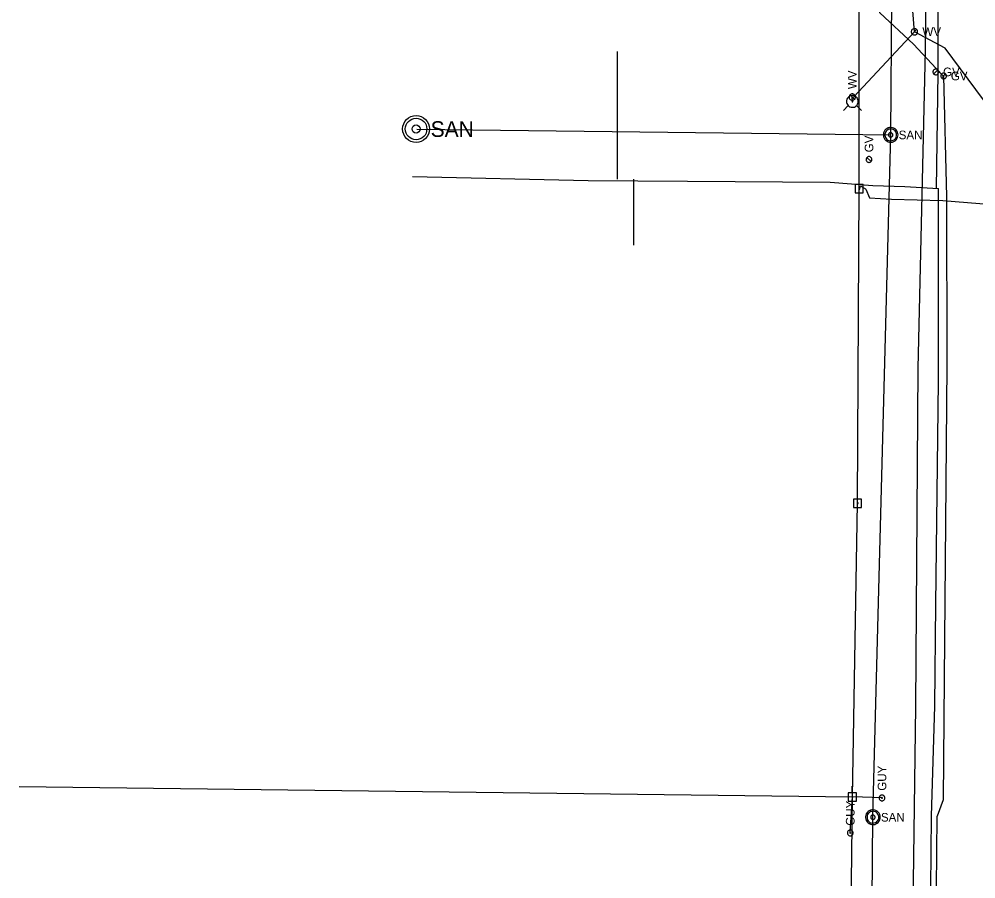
# Model space of a CAD drawing. Extents: x 600849 to 606371, y 330010 to 403088.
# Drawn here: x 601581.7 to 602008, y 356989.7 to 357372.9 of the extents above; entities that cross this region are included whole.
import ezdxf

# ---------------------------------------------------------------- set-up
doc = ezdxf.new("R2010")
doc.units = 0
for name, color, linetype in [('E_UTL_E_UG', 7, 'Continuous'), ('E_UTL_EGuyWire', 7, 'Continuous'), ('E_UTL_EPowerPole', 7, 'Continuous'), ('E_UTL_G', 7, 'Continuous'), ('E_UTL_G_UG', 7, 'Continuous'), ('E_UTL_Overhead', 7, 'Continuous'), ('E_UTL_SAN', 7, 'Continuous'), ('E_UTL_SAN_UG', 7, 'Continuous'), ('E_UTL_T_UG', 7, 'Continuous'), ('E_UTL_W', 7, 'Continuous'), ('E_UTL_W_UG', 7, 'Continuous'), ('E_UTL_WHydrant', 7, 'Continuous')]:
    doc.layers.add(name, color=color, linetype=linetype)

msp = doc.modelspace()

# ---------------------------------------------------------------- linework, layer by layer
at = {"layer": 'E_UTL_E_UG'}
msp.add_lwpolyline([(601956.05, 357297.31), (601956.73, 357298.49), (601958.83, 357297.23), (601958.97, 357297.2), (601960.63, 357293.22), (601970.45, 357292.74), (601993.29, 357292.02), (602024.42, 357289.55), (602061.31, 357290.44), (602067.02, 357337.77), (602084.07, 357343.85), (602113.1, 357360.78)], dxfattribs=at)
at = {"layer": 'E_UTL_EGuyWire'}
for p in [(601952.05, 357010.16), (601966.2, 357025.77)]:
    msp.add_line(p, (601952.99, 357026.21), dxfattribs=at)
for points in [[(601966.2, 357027.05), (601965.95, 357027.03), (601965.72, 357026.96), (601965.5, 357026.85), (601965.31, 357026.69), (601965.15, 357026.51), (601965.03, 357026.3), (601964.95, 357026.07), (601964.91, 357025.83), (601964.93, 357025.58), (601964.98, 357025.35), (601965.08, 357025.12), (601965.23, 357024.93), (601965.4, 357024.76), (601965.61, 357024.63), (601965.83, 357024.53), (601966.07, 357024.49), (601966.32, 357024.49), (601966.56, 357024.53), (601966.78, 357024.63), (601966.99, 357024.76), (601967.17, 357024.93), (601967.31, 357025.12), (601967.41, 357025.35), (601967.47, 357025.58), (601967.48, 357025.83), (601967.44, 357026.07), (601967.36, 357026.3), (601967.24, 357026.51), (601967.08, 357026.69), (601966.89, 357026.85), (601966.67, 357026.96), (601966.44, 357027.03), (601966.2, 357027.05)], [(601966.2, 357025.93), (601966.17, 357025.92), (601966.14, 357025.91), (601966.11, 357025.9), (601966.09, 357025.88), (601966.07, 357025.86), (601966.05, 357025.83), (601966.04, 357025.8), (601966.04, 357025.77), (601966.04, 357025.74), (601966.04, 357025.71), (601966.06, 357025.69), (601966.07, 357025.66), (601966.1, 357025.64), (601966.12, 357025.62), (601966.15, 357025.61), (601966.18, 357025.61), (601966.21, 357025.61), (601966.24, 357025.61), (601966.27, 357025.62), (601966.3, 357025.64), (601966.32, 357025.66), (601966.33, 357025.69), (601966.35, 357025.71), (601966.35, 357025.74), (601966.36, 357025.77), (601966.35, 357025.8), (601966.34, 357025.83), (601966.33, 357025.86), (601966.31, 357025.88), (601966.28, 357025.9), (601966.26, 357025.91), (601966.23, 357025.92), (601966.2, 357025.93)], [(601952.05, 357011.44), (601951.8, 357011.42), (601951.57, 357011.35), (601951.35, 357011.24), (601951.16, 357011.08), (601951, 357010.9), (601950.88, 357010.69), (601950.8, 357010.46), (601950.76, 357010.22), (601950.78, 357009.97), (601950.83, 357009.74), (601950.93, 357009.51), (601951.08, 357009.32), (601951.25, 357009.15), (601951.46, 357009.02), (601951.68, 357008.92), (601951.92, 357008.88), (601952.17, 357008.88), (601952.41, 357008.92), (601952.63, 357009.02), (601952.84, 357009.15), (601953.02, 357009.32), (601953.16, 357009.51), (601953.26, 357009.74), (601953.32, 357009.97), (601953.33, 357010.22), (601953.29, 357010.46), (601953.21, 357010.69), (601953.09, 357010.9), (601952.93, 357011.08), (601952.74, 357011.24), (601952.52, 357011.35), (601952.29, 357011.42), (601952.05, 357011.44)], [(601952.05, 357010.32), (601952.02, 357010.31), (601951.99, 357010.3), (601951.96, 357010.29), (601951.94, 357010.27), (601951.92, 357010.25), (601951.9, 357010.22), (601951.89, 357010.19), (601951.89, 357010.16), (601951.89, 357010.13), (601951.89, 357010.1), (601951.91, 357010.08), (601951.92, 357010.05), (601951.95, 357010.03), (601951.97, 357010.01), (601952, 357010), (601952.03, 357010), (601952.06, 357010), (601952.09, 357010), (601952.12, 357010.01), (601952.15, 357010.03), (601952.17, 357010.05), (601952.19, 357010.08), (601952.2, 357010.1), (601952.2, 357010.13), (601952.21, 357010.16), (601952.2, 357010.19), (601952.19, 357010.22), (601952.18, 357010.25), (601952.16, 357010.27), (601952.13, 357010.29), (601952.11, 357010.3), (601952.08, 357010.31), (601952.05, 357010.32)]]:
    msp.add_lwpolyline(points, dxfattribs=at)
at = {"layer": 'E_UTL_EPowerPole'}
for points in [[(601956.01, 357299.15), (601956.01, 357302.06)], [(601957.86, 357299.15), (601954.17, 357299.15)], [(601954.17, 357299.15), (601954.17, 357295.46)], [(601954.17, 357295.46), (601957.86, 357295.46)], [(601956.28, 357297.31), (601956.28, 357297.35), (601956.27, 357297.39), (601956.25, 357297.43), (601956.22, 357297.47), (601956.18, 357297.5), (601956.15, 357297.52), (601956.1, 357297.54), (601956.06, 357297.54), (601956.01, 357297.54), (601955.97, 357297.53), (601955.93, 357297.51), (601955.89, 357297.49), (601955.86, 357297.45), (601955.83, 357297.41), (601955.82, 357297.37), (601955.81, 357297.33), (601955.81, 357297.28), (601955.82, 357297.24), (601955.83, 357297.2), (601955.86, 357297.16), (601955.89, 357297.13), (601955.93, 357297.1), (601955.97, 357297.08), (601956.01, 357297.07), (601956.06, 357297.07), (601956.1, 357297.07), (601956.15, 357297.09), (601956.18, 357297.11), (601956.22, 357297.14), (601956.25, 357297.18), (601956.27, 357297.22), (601956.28, 357297.26), (601956.28, 357297.31)], [(601957.86, 357295.46), (601957.86, 357299.15)], [(601957.13, 357158.96), (601953.44, 357158.96)], [(601953.44, 357158.96), (601953.44, 357155.27)], [(601955.28, 357158.96), (601955.28, 357161.87)], [(601957.13, 357155.27), (601957.13, 357158.96)], [(601953.44, 357155.27), (601957.13, 357155.27)], [(601955.55, 357157.12), (601955.55, 357157.16), (601955.54, 357157.2), (601955.52, 357157.24), (601955.49, 357157.28), (601955.45, 357157.31), (601955.42, 357157.33), (601955.37, 357157.35), (601955.33, 357157.35), (601955.28, 357157.35), (601955.24, 357157.34), (601955.2, 357157.32), (601955.16, 357157.3), (601955.13, 357157.26), (601955.1, 357157.22), (601955.09, 357157.18), (601955.08, 357157.14), (601955.08, 357157.09), (601955.09, 357157.05), (601955.1, 357157.01), (601955.13, 357156.97), (601955.16, 357156.94), (601955.2, 357156.91), (601955.24, 357156.89), (601955.28, 357156.88), (601955.33, 357156.88), (601955.37, 357156.88), (601955.42, 357156.9), (601955.45, 357156.92), (601955.49, 357156.95), (601955.52, 357156.99), (601955.54, 357157.03), (601955.55, 357157.07), (601955.55, 357157.12)], [(601952.95, 357028.05), (601952.95, 357030.96)], [(601954.8, 357028.05), (601951.11, 357028.05)], [(601951.11, 357028.05), (601951.11, 357024.36)], [(601954.8, 357024.36), (601954.8, 357028.05)], [(601951.11, 357024.36), (601954.8, 357024.36)], [(601953.22, 357026.21), (601953.22, 357026.25), (601953.21, 357026.29), (601953.19, 357026.33), (601953.16, 357026.37), (601953.12, 357026.4), (601953.09, 357026.42), (601953.04, 357026.44), (601953, 357026.44), (601952.95, 357026.44), (601952.91, 357026.43), (601952.87, 357026.41), (601952.83, 357026.39), (601952.8, 357026.35), (601952.77, 357026.32), (601952.76, 357026.27), (601952.75, 357026.23), (601952.75, 357026.18), (601952.76, 357026.14), (601952.77, 357026.1), (601952.8, 357026.06), (601952.83, 357026.03), (601952.87, 357026), (601952.91, 357025.98), (601952.95, 357025.97), (601953, 357025.97), (601953.04, 357025.97), (601953.09, 357025.99), (601953.12, 357026.01), (601953.16, 357026.04), (601953.19, 357026.08), (601953.21, 357026.12), (601953.22, 357026.16), (601953.22, 357026.21)]]:
    msp.add_lwpolyline(points, dxfattribs=at)
at = {"layer": 'E_UTL_G'}
for points in [[(601991.47, 357349.42), (601991.45, 357349.66), (601991.38, 357349.9), (601991.27, 357350.11), (601991.12, 357350.3), (601990.93, 357350.46), (601990.72, 357350.59), (601990.49, 357350.67), (601990.25, 357350.7), (601990, 357350.69), (601989.77, 357350.63), (601989.55, 357350.53), (601989.35, 357350.39), (601989.18, 357350.21), (601989.05, 357350.01), (601988.96, 357349.78), (601988.91, 357349.54), (601988.91, 357349.3), (601988.96, 357349.06), (601989.05, 357348.83), (601989.18, 357348.62), (601989.35, 357348.45), (601989.55, 357348.31), (601989.77, 357348.21), (601990, 357348.15), (601990.25, 357348.14), (601990.49, 357348.17), (601990.72, 357348.25), (601990.93, 357348.37), (601991.12, 357348.53), (601991.27, 357348.72), (601991.38, 357348.94), (601991.45, 357349.18), (601991.47, 357349.42)], [(601989.28, 357348.51), (601991.09, 357350.33)], [(601994.93, 357347.58), (601994.91, 357347.83), (601994.84, 357348.06), (601994.73, 357348.28), (601994.58, 357348.47), (601994.39, 357348.63), (601994.18, 357348.75), (601993.95, 357348.83), (601993.71, 357348.87), (601993.46, 357348.85), (601993.23, 357348.8), (601993.01, 357348.7), (601992.81, 357348.55), (601992.64, 357348.38), (601992.51, 357348.17), (601992.42, 357347.95), (601992.37, 357347.71), (601992.37, 357347.46), (601992.42, 357347.22), (601992.51, 357347), (601992.64, 357346.79), (601992.81, 357346.61), (601993.01, 357346.47), (601993.23, 357346.37), (601993.46, 357346.31), (601993.71, 357346.3), (601993.95, 357346.34), (601994.18, 357346.42), (601994.39, 357346.54), (601994.58, 357346.7), (601994.73, 357346.89), (601994.84, 357347.11), (601994.91, 357347.34), (601994.93, 357347.58)], [(601992.74, 357346.68), (601994.55, 357348.49)], [(601960.41, 357311.65), (601960.16, 357311.63), (601959.93, 357311.56), (601959.71, 357311.44), (601959.52, 357311.29), (601959.36, 357311.11), (601959.24, 357310.9), (601959.16, 357310.67), (601959.12, 357310.43), (601959.14, 357310.18), (601959.19, 357309.95), (601959.29, 357309.72), (601959.44, 357309.52), (601959.61, 357309.36), (601959.82, 357309.22), (601960.04, 357309.13), (601960.28, 357309.09), (601960.53, 357309.09), (601960.77, 357309.13), (601960.99, 357309.22), (601961.2, 357309.36), (601961.38, 357309.52), (601961.52, 357309.72), (601961.62, 357309.95), (601961.68, 357310.18), (601961.69, 357310.43), (601961.65, 357310.67), (601961.57, 357310.9), (601961.45, 357311.11), (601961.29, 357311.29), (601961.1, 357311.44), (601960.88, 357311.56), (601960.65, 357311.63), (601960.41, 357311.65)], [(601961.31, 357309.46), (601959.5, 357311.27)]]:
    msp.add_lwpolyline(points, dxfattribs=at)
at = {"layer": 'E_UTL_G_UG'}
for points in [[(601993.65, 357347.58), (601990.35, 357350.95), (601980.27, 357361.74), (601965.19, 357375.73), (601963.1, 357387.01), (601963.31, 357403.41), (601962.77, 357419.97)], [(601990.46, 357297.49), (601991.15, 357348.93), (601991.27, 357406.43), (601992.81, 357409.35), (601993.44, 357422.67)], [(601848.37, 357301.62), (601848.37, 357358.51)], [(601993.65, 357347.58), (601994.91, 357293.66), (601995.06, 357218.6), (601993.85, 357078.85), (601993.42, 357024.94)], [(601757.02, 357302.78), (601835.31, 357301.02)], [(601835.31, 357301.02), (601879.58, 357300.68), (601943.17, 357300.31), (601962.08, 357298.83)], [(601855.51, 357301.53), (601855.51, 357272.22)], [(601962.08, 357298.83), (601976.33, 357298.32), (601991.32, 357297.44)], [(601985.44, 356664.8), (601986.17, 356716.64), (601986.92, 356760.99), (601988.14, 356790.65), (601988.35, 356856.87), (601988.16, 356932.12), (601987.85, 356983.19), (601988.01, 356985.57), (601988.28, 357017.66), (601989.8, 357066.66), (601989.81, 357066.75), (601990.13, 357111.97), (601991.32, 357211.42), (601991.32, 357297.44)], [(601993.42, 357024.94), (601990.78, 357017.61)], [(601889.56, 356059.22), (601940.72, 356331.55), (601950.67, 356396.26), (601952.22, 356402.97), (601955.47, 356427.77), (601958.53, 356439.7), (601968.64, 356468.31), (601975.69, 356493.38), (601983.67, 356527.58), (601985.35, 356570.92), (601985.53, 356608.34), (601987.94, 356664.73), (601988.66, 356716.6), (601989.42, 356760.92), (601990.64, 356790.59), (601990.85, 356856.87), (601990.66, 356932.13), (601990.35, 356983.12), (601990.5, 356985.48), (601990.78, 357017.61)]]:
    msp.add_lwpolyline(points, dxfattribs=at)
at = {"layer": 'E_UTL_Overhead'}
for points in [[(601775.11, 355493.17), (601794.88, 355632.14), (601813.19, 355774.43), (601846.41, 355956.03), (601876.1, 356114.7), (601902.03, 356254.58), (601928.02, 356393.42), (601947.92, 356557.45), (601949.4, 356721.2), (601951.31, 356874.93), (601952.99, 357026.21), (601955.32, 357157.12), (601956.05, 357297.31), (601956.02, 357419.23)], [(601581.71, 357030.89), (601952.99, 357026.21)]]:
    msp.add_lwpolyline(points, dxfattribs=at)
at = {"layer": 'E_UTL_SAN'}
for points in [[(601973.38, 357321.34), (601973.32, 357321.96), (601973.14, 357322.56), (601972.85, 357323.12), (601972.47, 357323.61), (601971.99, 357324.02), (601971.45, 357324.34), (601970.86, 357324.54), (601970.23, 357324.63), (601969.61, 357324.6), (601969, 357324.46), (601968.43, 357324.19), (601967.92, 357323.83), (601967.48, 357323.38), (601967.14, 357322.85), (601966.91, 357322.27), (601966.79, 357321.65), (601966.79, 357321.02), (601966.91, 357320.41), (601967.14, 357319.82), (601967.48, 357319.3), (601967.92, 357318.84), (601968.43, 357318.48), (601969, 357318.22), (601969.61, 357318.07), (601970.23, 357318.04), (601970.86, 357318.13), (601971.45, 357318.33), (601971.99, 357318.65), (601972.47, 357319.06), (601972.85, 357319.55), (601973.14, 357320.11), (601973.32, 357320.71), (601973.38, 357321.34)], [(601972.72, 357321.34), (601972.67, 357321.84), (601972.53, 357322.32), (601972.3, 357322.76), (601971.99, 357323.16), (601971.61, 357323.49), (601971.17, 357323.74), (601970.7, 357323.9), (601970.2, 357323.97), (601969.7, 357323.95), (601969.21, 357323.83), (601968.76, 357323.62), (601968.35, 357323.33), (601968, 357322.97), (601967.73, 357322.55), (601967.54, 357322.08), (601967.45, 357321.59), (601967.45, 357321.09), (601967.54, 357320.59), (601967.73, 357320.13), (601968, 357319.7), (601968.35, 357319.34), (601968.76, 357319.05), (601969.21, 357318.84), (601969.7, 357318.72), (601970.2, 357318.7), (601970.7, 357318.77), (601971.17, 357318.94), (601971.61, 357319.19), (601971.99, 357319.51), (601972.3, 357319.91), (601972.53, 357320.36), (601972.67, 357320.84), (601972.72, 357321.34)], [(601971.07, 357321.34), (601971.05, 357321.52), (601971, 357321.7), (601970.91, 357321.87), (601970.79, 357322.02), (601970.65, 357322.14), (601970.49, 357322.24), (601970.31, 357322.3), (601970.12, 357322.33), (601969.94, 357322.32), (601969.75, 357322.27), (601969.58, 357322.19), (601969.43, 357322.08), (601969.3, 357321.95), (601969.2, 357321.79), (601969.13, 357321.62), (601969.09, 357321.43), (601969.09, 357321.24), (601969.13, 357321.06), (601969.2, 357320.88), (601969.3, 357320.72), (601969.43, 357320.59), (601969.58, 357320.48), (601969.75, 357320.4), (601969.94, 357320.36), (601970.12, 357320.35), (601970.31, 357320.37), (601970.49, 357320.44), (601970.65, 357320.53), (601970.79, 357320.65), (601970.91, 357320.8), (601971, 357320.97), (601971.05, 357321.15), (601971.07, 357321.34)], [(601965.45, 357017.15), (601965.39, 357017.77), (601965.21, 357018.37), (601964.92, 357018.93), (601964.54, 357019.42), (601964.06, 357019.84), (601963.52, 357020.15), (601962.93, 357020.35), (601962.3, 357020.44), (601961.68, 357020.41), (601961.07, 357020.27), (601960.5, 357020), (601959.99, 357019.64), (601959.55, 357019.19), (601959.21, 357018.66), (601958.98, 357018.08), (601958.86, 357017.46), (601958.86, 357016.83), (601958.98, 357016.22), (601959.21, 357015.63), (601959.55, 357015.11), (601959.99, 357014.65), (601960.5, 357014.29), (601961.07, 357014.03), (601961.68, 357013.88), (601962.3, 357013.85), (601962.93, 357013.94), (601963.52, 357014.15), (601964.06, 357014.46), (601964.54, 357014.87), (601964.92, 357015.36), (601965.21, 357015.92), (601965.39, 357016.52), (601965.45, 357017.15)], [(601964.79, 357017.15), (601964.74, 357017.65), (601964.6, 357018.13), (601964.37, 357018.57), (601964.06, 357018.97), (601963.68, 357019.3), (601963.24, 357019.55), (601962.77, 357019.71), (601962.27, 357019.78), (601961.77, 357019.76), (601961.28, 357019.64), (601960.83, 357019.43), (601960.42, 357019.14), (601960.07, 357018.78), (601959.8, 357018.36), (601959.61, 357017.89), (601959.52, 357017.4), (601959.52, 357016.9), (601959.61, 357016.4), (601959.8, 357015.94), (601960.07, 357015.52), (601960.42, 357015.15), (601960.83, 357014.86), (601961.28, 357014.65), (601961.77, 357014.53), (601962.27, 357014.51), (601962.77, 357014.58), (601963.24, 357014.75), (601963.68, 357015), (601964.06, 357015.33), (601964.37, 357015.72), (601964.6, 357016.17), (601964.74, 357016.65), (601964.79, 357017.15)], [(601963.14, 357017.15), (601963.12, 357017.33), (601963.07, 357017.52), (601962.98, 357017.68), (601962.86, 357017.83), (601962.72, 357017.95), (601962.56, 357018.05), (601962.38, 357018.11), (601962.19, 357018.14), (601962.01, 357018.13), (601961.82, 357018.08), (601961.65, 357018), (601961.5, 357017.9), (601961.37, 357017.76), (601961.27, 357017.6), (601961.2, 357017.43), (601961.16, 357017.24), (601961.16, 357017.05), (601961.2, 357016.87), (601961.27, 357016.69), (601961.37, 357016.54), (601961.5, 357016.4), (601961.65, 357016.29), (601961.82, 357016.21), (601962.01, 357016.17), (601962.19, 357016.16), (601962.38, 357016.19), (601962.56, 357016.25), (601962.72, 357016.34), (601962.86, 357016.46), (601962.98, 357016.61), (601963.07, 357016.78), (601963.12, 357016.96), (601963.14, 357017.15)]]:
    msp.add_lwpolyline(points, dxfattribs=at)
for radius in [6, 4.8, 1.8]:
    msp.add_circle((601758.59, 357323.96), radius, dxfattribs=at)
at = {"layer": 'E_UTL_SAN_UG'}
for p, q in [((601970.08, 357321.34), (601972.36, 357575.91)), ((601758.9, 357323.84), (601970.08, 357321.34)), ((601962.15, 357017.15), (601970.08, 357321.34)), ((601959.32, 356717.95), (601962.15, 357017.15))]:
    msp.add_line(p, q, dxfattribs=at)
at = {"layer": 'E_UTL_T_UG'}
msp.add_lwpolyline([(601858.24, 355964.25), (601877.3, 356057.56), (601899.52, 356178.33), (601929.77, 356333.82), (601938.25, 356367.13), (601952.25, 356440.33), (601965.82, 356525.1), (601974.27, 356640.33), (601978.84, 356798.65), (601979.4, 356921.27), (601981.27, 357066.58), (601982.24, 357217.34), (601985.65, 357358.94), (601986.41, 357428.06)], dxfattribs=at)
at = {"layer": 'E_UTL_W'}
for points in [[(601982.06, 357367.3), (601982.04, 357367.57), (601981.96, 357367.83), (601981.84, 357368.07), (601981.67, 357368.28), (601981.46, 357368.46), (601981.23, 357368.59), (601980.97, 357368.68), (601980.7, 357368.72), (601980.43, 357368.71), (601980.17, 357368.64), (601979.92, 357368.53), (601979.7, 357368.37), (601979.52, 357368.18), (601979.37, 357367.95), (601979.27, 357367.7), (601979.22, 357367.43), (601979.22, 357367.16), (601979.27, 357366.89), (601979.37, 357366.64), (601979.52, 357366.41), (601979.7, 357366.22), (601979.92, 357366.06), (601980.17, 357365.95), (601980.43, 357365.88), (601980.7, 357365.87), (601980.97, 357365.91), (601981.23, 357366), (601981.46, 357366.13), (601981.67, 357366.31), (601981.84, 357366.52), (601981.96, 357366.77), (601982.04, 357367.03), (601982.06, 357367.3)], [(601979.63, 357366.29), (601981.64, 357368.3)], [(601952.95, 357339.61), (601952.68, 357339.59), (601952.42, 357339.51), (601952.18, 357339.39), (601951.96, 357339.22), (601951.78, 357339.01), (601951.65, 357338.78), (601951.56, 357338.52), (601951.52, 357338.25), (601951.53, 357337.98), (601951.6, 357337.72), (601951.71, 357337.47), (601951.87, 357337.25), (601952.06, 357337.06), (601952.29, 357336.92), (601952.54, 357336.82), (601952.81, 357336.77), (601953.08, 357336.77), (601953.35, 357336.82), (601953.6, 357336.92), (601953.83, 357337.06), (601954.02, 357337.25), (601954.18, 357337.47), (601954.29, 357337.72), (601954.36, 357337.98), (601954.37, 357338.25), (601954.33, 357338.52), (601954.24, 357338.78), (601954.11, 357339.01), (601953.93, 357339.22), (601953.72, 357339.39), (601953.48, 357339.51), (601953.22, 357339.59), (601952.95, 357339.61)], [(601953.95, 357337.18), (601951.94, 357339.19)]]:
    msp.add_lwpolyline(points, dxfattribs=at)
at = {"layer": 'E_UTL_W_UG'}
for points in [[(602290.63, 356996.14), (602130.44, 357001.11), (602085.01, 357003.95), (602069.16, 357005.67), (602068.37, 357005.58), (602046.31, 357005.97), (602037.86, 357005.98), (602037.11, 357005.59), (602037.41, 357004.32), (602036.49, 357004.6), (602033.01, 357006.37), (602032.78, 357030.46), (602034.59, 357164.63), (602039.07, 357302.58), (602035.29, 357320.44), (602027.04, 357322.27), (602011.44, 357336.89), (601994.37, 357359.99), (601980.64, 357367.3), (601963.32, 357586.34)], [(601953.02, 357336.24), (601952.95, 357338.19), (601953.68, 357338.29), (601980.64, 357367.3)]]:
    msp.add_lwpolyline(points, dxfattribs=at)
at = {"layer": 'E_UTL_WHydrant'}
for points in [[(601950.39, 357336.24), (601950.44, 357335.74), (601950.58, 357335.26), (601950.81, 357334.82), (601951.12, 357334.43), (601951.49, 357334.1), (601951.93, 357333.85), (601952.4, 357333.69), (601952.89, 357333.62), (601953.39, 357333.64), (601953.87, 357333.76), (601954.33, 357333.96), (601954.73, 357334.25), (601955.08, 357334.61), (601955.35, 357335.03), (601955.53, 357335.5), (601955.63, 357335.99), (601955.63, 357336.48), (601955.53, 357336.97), (601955.35, 357337.44), (601955.08, 357337.86), (601954.73, 357338.22), (601954.33, 357338.51), (601953.87, 357338.71), (601953.39, 357338.83), (601952.89, 357338.85), (601952.4, 357338.78), (601951.93, 357338.62), (601951.49, 357338.37), (601951.12, 357338.05), (601950.81, 357337.65), (601950.58, 357337.21), (601950.44, 357336.73), (601950.39, 357336.24)], [(601951.18, 357334.4), (601949.04, 357332.26)], [(601952.82, 357336.24), (601952.82, 357336.2), (601952.83, 357336.16), (601952.85, 357336.13), (601952.87, 357336.1), (601952.9, 357336.07), (601952.93, 357336.05), (601952.97, 357336.04), (601953.01, 357336.03), (601953.04, 357336.04), (601953.08, 357336.05), (601953.12, 357336.06), (601953.15, 357336.08), (601953.17, 357336.11), (601953.19, 357336.14), (601953.21, 357336.18), (601953.22, 357336.22), (601953.22, 357336.25), (601953.21, 357336.29), (601953.19, 357336.33), (601953.17, 357336.36), (601953.15, 357336.39), (601953.12, 357336.41), (601953.08, 357336.42), (601953.04, 357336.43), (601953.01, 357336.44), (601952.97, 357336.43), (601952.93, 357336.42), (601952.9, 357336.4), (601952.87, 357336.37), (601952.85, 357336.34), (601952.83, 357336.31), (601952.82, 357336.27), (601952.82, 357336.24)], [(601954.85, 357334.4), (601956.99, 357332.26)]]:
    msp.add_lwpolyline(points, dxfattribs=at)

# ---------------------------------------------------------------- texts
at = {"layer": 'E_UTL_EGuyWire'}
for p in [(601968.12, 357028.97), (601953.97, 357013.36)]:
    msp.add_text('GUY', height=3.85, rotation=90, dxfattribs=at).set_placement(p)
at = {"layer": 'E_UTL_G'}
for p in [(601993.4, 357347.49), (601996.86, 357345.66)]:
    msp.add_text('GV', height=3.85, dxfattribs=at).set_placement(p)
msp.add_text('GV', height=3.85, rotation=90, dxfattribs=at).set_placement((601962.33, 357313.57))
at = {"layer": 'E_UTL_SAN'}
for height, p in [(6.998, (601765.07, 357320.42)), (3.849, (601973.64, 357319.39)), (3.849, (601965.71, 357015.2))]:
    msp.add_text('SAN', height=height, dxfattribs=at).set_placement(p)
at = {"layer": 'E_UTL_W'}
msp.add_text('WV', height=3.85, dxfattribs=at).set_placement((601984.2, 357365.37))
msp.add_text('WV', height=3.85, rotation=90, dxfattribs=at).set_placement((601954.87, 357341.75))

doc.saveas('drawing.dxf')
